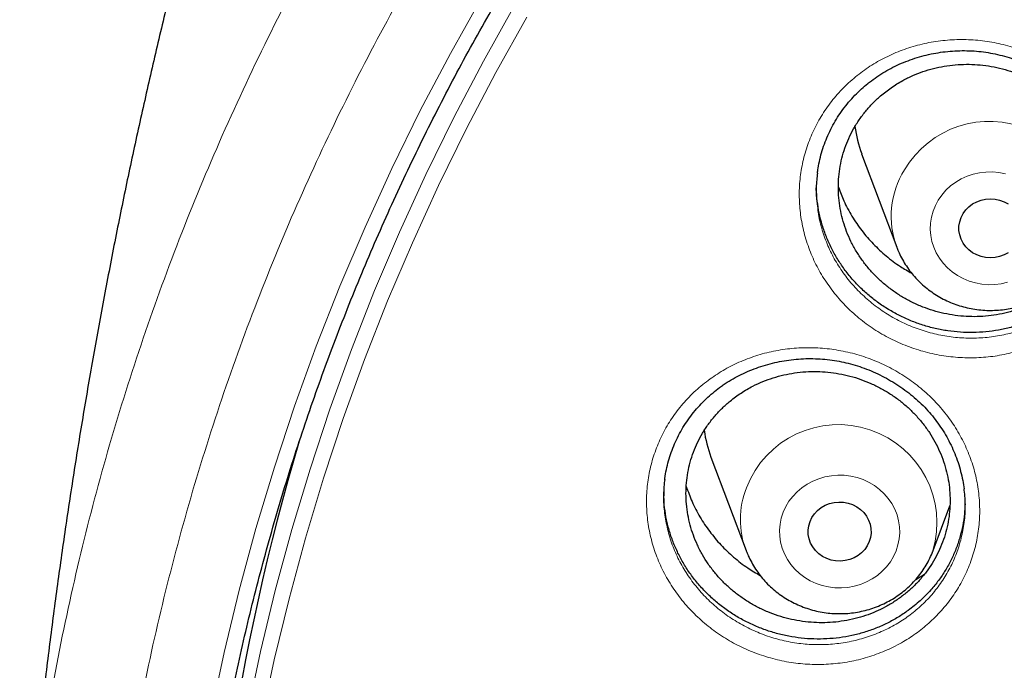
# Model space of a CAD drawing. Header units: millimetres. Extents: x 8 to 778, y 12 to 1829.
# Tile 265 of 334: x 340 to 352, y 1681 to 1689. Entities that reach past the tile are written whole.
import ezdxf

# ---------------------------------------------------------------- set-up
doc = ezdxf.new("R2010")
doc.units = ezdxf.units.MM

msp = doc.modelspace()

# ---------------------------------------------------------------- linework, layer by layer
at = {"color": 7, "linetype": 'Continuous', "lineweight": 30}
for p, q in [((350.285, 1687.28), (350.732, 1686.092)), ((348.37, 1683.426), (348.817, 1682.238)), ((351.193, 1682.238), (351.406, 1682.805)), ((350.973, 1681.872), (351.082, 1681.936))]:
    msp.add_line(p, q, dxfattribs=at)
at = {"color": 8, "linetype": 'Continuous', "lineweight": 0, "flags": 128}
for points in [[(341.51, 1676.13), (341.567, 1676.938), (341.646, 1677.745), (341.747, 1678.549), (341.871, 1679.351), (342.017, 1680.149), (342.186, 1680.943), (342.376, 1681.733), (342.589, 1682.518), (342.823, 1683.297), (343.079, 1684.071), (343.356, 1684.837), (343.655, 1685.597), (343.975, 1686.349), (344.316, 1687.093), (344.677, 1687.829), (345.059, 1688.555), (345.461, 1689.272)], [(342.139, 1678.007), (342.215, 1678.594), (342.337, 1679.384), (342.481, 1680.171), (342.647, 1680.954), (342.835, 1681.732), (343.045, 1682.506), (343.276, 1683.274), (343.528, 1684.036), (343.801, 1684.792), (344.096, 1685.541), (344.411, 1686.283), (344.747, 1687.016), (345.103, 1687.741), (345.479, 1688.457), (345.876, 1689.163)], [(346.032, 1689.015), (345.639, 1688.312), (345.264, 1687.6), (344.91, 1686.879), (344.576, 1686.15), (344.262, 1685.412), (343.97, 1684.668), (343.698, 1683.916), (343.447, 1683.158), (343.217, 1682.394), (343.009, 1681.624), (342.822, 1680.85), (342.657, 1680.071), (342.514, 1679.289), (342.392, 1678.503), (342.293, 1677.715), (342.215, 1676.924), (342.16, 1676.132)], [(351.259, 1686.691), (351.304, 1686.756), (351.357, 1686.816), (351.416, 1686.871), (351.481, 1686.919), (351.551, 1686.96), (351.625, 1686.994), (351.703, 1687.02), (351.783, 1687.038), (351.865, 1687.048), (351.948, 1687.049), (352.03, 1687.042), (352.112, 1687.027)], [(352.138, 1685.647), (352.058, 1685.628), (351.976, 1685.619), (351.893, 1685.617), (351.811, 1685.624), (351.73, 1685.64), (351.651, 1685.663), (351.575, 1685.694), (351.503, 1685.733), (351.437, 1685.779), (351.376, 1685.831), (351.321, 1685.889), (351.273, 1685.953), (351.233, 1686.021), (351.201, 1686.092), (351.178, 1686.167), (351.163, 1686.243), (351.157, 1686.32), (351.16, 1686.398), (351.172, 1686.475), (351.193, 1686.55), (351.222, 1686.622), (351.259, 1686.691)], [(349.288, 1682.725), (349.32, 1682.796), (349.361, 1682.864), (349.409, 1682.927), (349.464, 1682.985), (349.525, 1683.037), (349.592, 1683.082), (349.664, 1683.121), (349.74, 1683.151), (349.819, 1683.174), (349.9, 1683.189), (349.982, 1683.196), (350.065, 1683.194), (350.147, 1683.184), (350.227, 1683.165), (350.305, 1683.139), (350.379, 1683.104), (350.449, 1683.063), (350.513, 1683.014), (350.572, 1682.96), (350.624, 1682.899), (350.669, 1682.834), (350.706, 1682.765), (350.735, 1682.692), (350.755, 1682.617), (350.766, 1682.54), (350.769, 1682.462), (350.762, 1682.385), (350.747, 1682.309), (350.723, 1682.235), (350.69, 1682.163), (350.65, 1682.096), (350.602, 1682.032), (350.547, 1681.975), (350.485, 1681.923), (350.418, 1681.877), (350.347, 1681.839), (350.271, 1681.808), (350.192, 1681.785), (350.111, 1681.77), (350.028, 1681.764), (349.946, 1681.765), (349.864, 1681.776), (349.783, 1681.794), (349.706, 1681.821), (349.631, 1681.855), (349.562, 1681.896), (349.497, 1681.945), (349.438, 1682), (349.386, 1682.06), (349.342, 1682.125), (349.305, 1682.195), (349.276, 1682.267), (349.256, 1682.343), (349.244, 1682.419), (349.242, 1682.497), (349.248, 1682.574), (349.264, 1682.65), (349.288, 1682.725)]]:
    msp.add_lwpolyline(points, dxfattribs=at)
at = {"color": 7, "linetype": 'Continuous', "lineweight": 30, "flags": 128}
for points in [[(351.574, 1686.521), (351.608, 1686.567), (351.648, 1686.608), (351.695, 1686.643), (351.747, 1686.671), (351.803, 1686.692), (351.861, 1686.704), (351.921, 1686.709), (351.98, 1686.704), (352.038, 1686.692), (352.094, 1686.671), (352.146, 1686.643)], [(352.146, 1686.023), (352.094, 1685.995), (352.038, 1685.975), (351.98, 1685.962), (351.921, 1685.958), (351.861, 1685.962), (351.803, 1685.975), (351.747, 1685.995), (351.695, 1686.023), (351.648, 1686.058), (351.608, 1686.099), (351.574, 1686.146), (351.548, 1686.196), (351.531, 1686.25), (351.522, 1686.305), (351.522, 1686.361), (351.531, 1686.417), (351.548, 1686.47), (351.574, 1686.521)], [(349.629, 1682.608), (349.654, 1682.659), (349.686, 1682.706), (349.726, 1682.748), (349.772, 1682.784), (349.823, 1682.814), (349.878, 1682.835), (349.936, 1682.849), (349.995, 1682.855), (350.055, 1682.852), (350.114, 1682.841), (350.17, 1682.822), (350.222, 1682.795), (350.27, 1682.761), (350.312, 1682.721), (350.347, 1682.675), (350.374, 1682.625), (350.393, 1682.572), (350.403, 1682.517), (350.405, 1682.461), (350.397, 1682.405), (350.381, 1682.351), (350.356, 1682.3), (350.324, 1682.253), (350.284, 1682.211), (350.239, 1682.175), (350.188, 1682.146), (350.133, 1682.124), (350.075, 1682.11), (350.015, 1682.104), (349.955, 1682.107), (349.897, 1682.118), (349.841, 1682.138), (349.788, 1682.164), (349.741, 1682.198), (349.699, 1682.238), (349.664, 1682.284), (349.637, 1682.334), (349.618, 1682.387), (349.607, 1682.442), (349.606, 1682.498), (349.613, 1682.554), (349.629, 1682.608)]]:
    msp.add_lwpolyline(points, dxfattribs=at)
at = {"color": 7, "linetype": 'Continuous', "lineweight": 30}
for centre, radius, start, end in [((351.729, 1687.824), 1.542, 187.2864, 200.6438), ((349.814, 1683.97), 1.543, 187.5707, 200.6434), ((370.685, 1675.407), 28.747, 163.3791, 179.9801)]:
    msp.add_arc(centre, radius, start, end, dxfattribs=at)
at = {"color": 8, "linetype": 'Continuous', "lineweight": 0}
for centre, radius, start, end in [((351.907, 1686.441), 1.251, 343.7954, 149.4822), ((351.78, 1686.486), 1.119, 148.1492, 200.6681), ((349.99, 1682.587), 1.252, 343.6504, 158.9873), ((349.86, 1682.632), 1.115, 158.7315, 200.837)]:
    msp.add_arc(centre, radius, start, end, dxfattribs=at)
for points, knots in [([(339.595, 1677.245), (339.607, 1677.447), (339.651, 1678.128), (339.797, 1679.283), (340.029, 1680.708), (340.331, 1682.113), (340.694, 1683.497), (341.118, 1684.856), (341.604, 1686.197), (342.155, 1687.524), (342.77, 1688.836), (343.451, 1690.129), (344.191, 1691.393), (344.99, 1692.624), (345.841, 1693.815), (346.74, 1694.963), (347.687, 1696.066), (348.683, 1697.13), (349.733, 1698.159), (350.837, 1699.15), (351.993, 1700.1), (353.192, 1701.002), (354.433, 1701.853), (355.704, 1702.648), (357.004, 1703.385), (358.328, 1704.065), (359.682, 1704.69), (361.072, 1705.264), (362.496, 1705.783), (363.952, 1706.246), (365.428, 1706.648), (366.921, 1706.989), (368.42, 1707.266), (369.921, 1707.481), (371.422, 1707.633), (372.928, 1707.728), (373.934, 1707.74), (374.437, 1707.746)], [0, 0, 0, 0, 0.012293, 0.041589, 0.070885, 0.100182, 0.128955, 0.157728, 0.186502, 0.215275, 0.244571, 0.273868, 0.303164, 0.33246, 0.361757, 0.39053, 0.419303, 0.448077, 0.47685, 0.506146, 0.535443, 0.564739, 0.594035, 0.623332, 0.652105, 0.680878, 0.709652, 0.738425, 0.767721, 0.797018, 0.826314, 0.85561, 0.884907, 0.91368, 0.942453, 0.971227, 1, 1, 1, 1]), ([(374.437, 1706.324), (373.941, 1706.318), (372.947, 1706.306), (371.461, 1706.211), (369.98, 1706.058), (368.507, 1705.844), (367.055, 1705.57), (365.625, 1705.24), (364.221, 1704.854), (362.835, 1704.412), (361.463, 1703.911), (360.107, 1703.351), (358.771, 1702.732), (357.465, 1702.059), (356.193, 1701.332), (354.962, 1700.558), (353.776, 1699.74), (352.636, 1698.879), (351.536, 1697.973), (350.473, 1697.018), (349.449, 1696.014), (348.467, 1694.962), (347.535, 1693.871), (346.656, 1692.743), (345.835, 1691.586), (345.073, 1690.404), (344.37, 1689.2), (343.724, 1687.968), (343.131, 1686.703), (342.594, 1685.408), (342.116, 1684.084), (341.701, 1682.741), (341.348, 1681.383), (341.061, 1680.02), (340.84, 1678.654), (340.682, 1677.289), (340.587, 1675.919), (340.555, 1674.538), (340.588, 1673.149), (340.686, 1671.754), (340.85, 1670.364), (341.078, 1668.983), (341.369, 1667.62), (341.722, 1666.279), (342.133, 1664.961), (342.604, 1663.661), (343.138, 1662.374), (343.735, 1661.102), (344.394, 1659.848), (345.112, 1658.623), (345.887, 1657.429), (346.712, 1656.275), (347.584, 1655.162), (348.501, 1654.092), (349.467, 1653.061), (350.485, 1652.063), (351.556, 1651.102), (352.676, 1650.181), (353.839, 1649.307), (355.042, 1648.482), (356.275, 1647.711), (357.535, 1646.997), (358.819, 1646.337), (360.132, 1645.731), (361.479, 1645.175), (362.86, 1644.671), (364.271, 1644.223), (365.702, 1643.833), (367.15, 1643.502), (368.603, 1643.233), (370.059, 1643.025), (371.514, 1642.877), (372.974, 1642.788), (374.446, 1642.758), (375.927, 1642.789), (377.414, 1642.881), (378.895, 1643.034), (380.367, 1643.249), (381.82, 1643.522), (383.249, 1643.852), (384.654, 1644.238), (386.039, 1644.68), (387.411, 1645.181), (388.767, 1645.741), (390.103, 1646.36), (391.409, 1647.034), (392.682, 1647.76), (393.912, 1648.534), (395.098, 1649.353), (396.239, 1650.213), (397.338, 1651.119), (398.402, 1652.075), (399.426, 1653.079), (400.408, 1654.13), (401.339, 1655.221), (402.219, 1656.35), (403.04, 1657.506), (403.802, 1658.688), (404.504, 1659.893), (405.151, 1661.125), (405.743, 1662.389), (406.28, 1663.685), (406.758, 1665.009), (407.174, 1666.351), (407.526, 1667.709), (407.813, 1669.073), (408.035, 1670.438), (408.193, 1671.803), (408.287, 1673.174), (408.319, 1674.555), (408.286, 1675.944), (408.188, 1677.339), (408.025, 1678.728), (407.796, 1680.11), (407.505, 1681.472), (407.153, 1682.814), (406.742, 1684.131), (406.27, 1685.431), (405.737, 1686.719), (405.14, 1687.991), (404.48, 1689.244), (403.762, 1690.469), (402.988, 1691.663), (402.163, 1692.818), (401.29, 1693.93), (400.373, 1695), (399.407, 1696.032), (398.389, 1697.03), (397.319, 1697.99), (396.198, 1698.912), (395.035, 1699.786), (393.832, 1700.611), (392.599, 1701.381), (391.34, 1702.096), (390.056, 1702.755), (388.743, 1703.362), (387.395, 1703.918), (386.014, 1704.421), (384.603, 1704.87), (383.172, 1705.26), (381.724, 1705.59), (380.271, 1705.859), (378.816, 1706.068), (377.361, 1706.215), (375.9, 1706.307), (374.925, 1706.318), (374.437, 1706.324)], [0, 0, 0, 0, 0.007, 0.014, 0.021, 0.028, 0.035, 0.041875, 0.04875, 0.055625, 0.0625, 0.0695, 0.0765, 0.0835, 0.0905, 0.0975, 0.104375, 0.11125, 0.118125, 0.125, 0.132, 0.139, 0.146, 0.153, 0.16, 0.166875, 0.17375, 0.180625, 0.1875, 0.1945, 0.2015, 0.2085, 0.2155, 0.2225, 0.229375, 0.23625, 0.243125, 0.25, 0.257, 0.264, 0.271, 0.278, 0.285, 0.291875, 0.29875, 0.305625, 0.3125, 0.3195, 0.3265, 0.3335, 0.3405, 0.3475, 0.354375, 0.36125, 0.368125, 0.375, 0.382, 0.389, 0.396, 0.403, 0.41, 0.416875, 0.42375, 0.430625, 0.4375, 0.4445, 0.4515, 0.4585, 0.4655, 0.4725, 0.479375, 0.48625, 0.493125, 0.5, 0.507, 0.514, 0.521, 0.528, 0.535, 0.541875, 0.54875, 0.555625, 0.5625, 0.5695, 0.5765, 0.5835, 0.5905, 0.5975, 0.604375, 0.61125, 0.618125, 0.625, 0.632, 0.639, 0.646, 0.653, 0.66, 0.666875, 0.67375, 0.680625, 0.6875, 0.6945, 0.7015, 0.7085, 0.7155, 0.7225, 0.729375, 0.73625, 0.743125, 0.75, 0.757, 0.764, 0.771, 0.778, 0.785, 0.791875, 0.79875, 0.805625, 0.8125, 0.8195, 0.8265, 0.8335, 0.8405, 0.8475, 0.854375, 0.86125, 0.868125, 0.875, 0.882, 0.889, 0.896, 0.903, 0.91, 0.916875, 0.92375, 0.930625, 0.9375, 0.9445, 0.9515, 0.9585, 0.9655, 0.9725, 0.979375, 0.98625, 0.993125, 1, 1, 1, 1]), ([(350.229, 1688.276), (350.29, 1688.321), (350.412, 1688.412), (350.614, 1688.522), (350.828, 1688.612), (351.053, 1688.678), (351.286, 1688.72), (351.523, 1688.736), (351.762, 1688.727), (351.998, 1688.692), (352.229, 1688.632), (352.453, 1688.548), (352.667, 1688.441), (352.867, 1688.311), (353.051, 1688.162), (353.217, 1687.994), (353.362, 1687.81), (353.486, 1687.612), (353.585, 1687.402), (353.66, 1687.183), (353.709, 1686.959), (353.731, 1686.732), (353.726, 1686.504), (353.695, 1686.279), (353.637, 1686.06), (353.554, 1685.848), (353.445, 1685.648), (353.314, 1685.461), (353.166, 1685.294), (353.003, 1685.148), (352.825, 1685.019), (352.627, 1684.907), (352.41, 1684.814), (352.184, 1684.745), (351.951, 1684.702), (351.714, 1684.684), (351.476, 1684.691), (351.239, 1684.724), (351.006, 1684.783), (350.781, 1684.865), (350.567, 1684.971), (350.366, 1685.099), (350.181, 1685.247), (350.014, 1685.414), (349.867, 1685.598), (349.741, 1685.795), (349.641, 1686.004), (349.564, 1686.222), (349.514, 1686.446), (349.49, 1686.673), (349.493, 1686.901), (349.523, 1687.126), (349.579, 1687.346), (349.661, 1687.557), (349.767, 1687.759), (349.899, 1687.948), (350.051, 1688.124), (350.17, 1688.225), (350.229, 1688.276)], [0, 0, 0, 0, 0.0176209, 0.0352966, 0.0529181, 0.0707884, 0.088716, 0.1065867, 0.1244493, 0.142369, 0.1602326, 0.1781575, 0.1961399, 0.2140649, 0.2319485, 0.2498883, 0.2677709, 0.2857037, 0.303694, 0.3216265, 0.339498, 0.3574261, 0.375297, 0.3931794, 0.4111189, 0.429001, 0.4468417, 0.4647393, 0.48258, 0.4990991, 0.5156178, 0.5335678, 0.5515744, 0.569522, 0.5873898, 0.6053138, 0.6231808, 0.6411148, 0.6591062, 0.6770403, 0.6949356, 0.7128877, 0.7307829, 0.7487092, 0.7666927, 0.7846188, 0.8025191, 0.8204766, 0.8383767, 0.856258, 0.8741962, 0.8920767, 0.9099081, 0.9277952, 0.9456245, 0.9637303, 0.981895, 1, 1, 1, 1]), ([(349.725, 1686.612), (349.727, 1686.587), (349.735, 1686.493), (349.775, 1686.333), (349.843, 1686.135), (349.934, 1685.945), (350.048, 1685.766), (350.181, 1685.6), (350.332, 1685.448), (350.5, 1685.313), (350.681, 1685.197), (350.875, 1685.1), (351.078, 1685.025), (351.289, 1684.972), (351.503, 1684.941), (351.719, 1684.934), (351.934, 1684.95), (352.145, 1684.988), (352.349, 1685.05), (352.545, 1685.134), (352.724, 1685.235), (352.886, 1685.352), (353.033, 1685.484), (353.167, 1685.635), (353.286, 1685.804), (353.384, 1685.985), (353.459, 1686.176), (353.507, 1686.351), (353.52, 1686.462), (353.526, 1686.505)], [0, 0, 0, 0, 0.014227, 0.0528813, 0.0916595, 0.1303145, 0.1690254, 0.2078601, 0.2465714, 0.2852195, 0.3239904, 0.3626387, 0.4013653, 0.4402157, 0.4789422, 0.5175354, 0.5562517, 0.5948469, 0.6336043, 0.6724892, 0.7112521, 0.7469117, 0.7825721, 0.8210982, 0.8597474, 0.8982736, 0.9368868, 0.9756242, 1, 1, 1, 1]), ([(348.359, 1684.419), (348.421, 1684.461), (348.546, 1684.545), (348.751, 1684.645), (348.967, 1684.725), (349.194, 1684.781), (349.429, 1684.813), (349.667, 1684.819), (349.905, 1684.8), (350.14, 1684.756), (350.369, 1684.687), (350.59, 1684.594), (350.799, 1684.478), (350.993, 1684.342), (351.171, 1684.185), (351.329, 1684.012), (351.467, 1683.823), (351.582, 1683.621), (351.673, 1683.408), (351.739, 1683.188), (351.777, 1682.964), (351.79, 1682.737), (351.776, 1682.511), (351.734, 1682.289), (351.667, 1682.074), (351.575, 1681.867), (351.459, 1681.673), (351.32, 1681.493), (351.165, 1681.333), (350.996, 1681.195), (350.812, 1681.074), (350.609, 1680.971), (350.389, 1680.887), (350.16, 1680.828), (349.925, 1680.795), (349.687, 1680.787), (349.449, 1680.803), (349.213, 1680.846), (348.982, 1680.914), (348.761, 1681.005), (348.551, 1681.119), (348.356, 1681.255), (348.177, 1681.41), (348.017, 1681.583), (347.878, 1681.771), (347.761, 1681.972), (347.669, 1682.184), (347.602, 1682.403), (347.561, 1682.628), (347.547, 1682.855), (347.56, 1683.08), (347.599, 1683.303), (347.665, 1683.518), (347.755, 1683.725), (347.87, 1683.922), (348.01, 1684.105), (348.172, 1684.275), (348.297, 1684.371), (348.359, 1684.419)], [0, 0, 0, 0, 0.0174358, 0.0349248, 0.0523612, 0.0702446, 0.0881853, 0.1060691, 0.1239463, 0.1418806, 0.1597586, 0.1776924, 0.1956837, 0.2136175, 0.2315, 0.2494388, 0.2673203, 0.2852427, 0.3032224, 0.3211444, 0.3390007, 0.3569135, 0.3747692, 0.3926381, 0.4105641, 0.4284328, 0.4462683, 0.4641605, 0.481996, 0.4985084, 0.5150204, 0.5329866, 0.5510095, 0.5689734, 0.5868574, 0.6047978, 0.6226811, 0.6406296, 0.6586357, 0.6765843, 0.6944842, 0.712441, 0.7303408, 0.7482627, 0.7662419, 0.7841637, 0.8020512, 0.8199958, 0.837883, 0.8557484, 0.8736707, 0.8915354, 0.9093551, 0.9272304, 0.9450482, 0.9633453, 0.9817034, 1, 1, 1, 1]), ([(347.782, 1682.713), (347.793, 1682.645), (347.814, 1682.509), (347.876, 1682.31), (347.959, 1682.118), (348.065, 1681.936), (348.191, 1681.765), (348.335, 1681.608), (348.497, 1681.467), (348.674, 1681.344), (348.864, 1681.24), (349.064, 1681.156), (349.272, 1681.095), (349.486, 1681.055), (349.701, 1681.039), (349.917, 1681.046), (350.129, 1681.076), (350.337, 1681.129), (350.536, 1681.204), (350.72, 1681.297), (350.886, 1681.406), (351.039, 1681.531), (351.179, 1681.675), (351.305, 1681.838), (351.41, 1682.013), (351.493, 1682.2), (351.555, 1682.394), (351.576, 1682.528), (351.587, 1682.594)], [0, 0, 0, 0, 0.038573, 0.07735, 0.116003, 0.15473, 0.193582, 0.23231, 0.270994, 0.309801, 0.348486, 0.38727, 0.426179, 0.464963, 0.503619, 0.542398, 0.581055, 0.619875, 0.658822, 0.697648, 0.733318, 0.768989, 0.80753, 0.846194, 0.884735, 0.923346, 0.96208, 1, 1, 1, 1])]:
    msp.add_open_spline(points, degree=3, knots=knots, dxfattribs=at)
at = {"color": 7, "linetype": 'Continuous', "lineweight": 30}
for points, knots in [([(341.911, 1678.161), (341.924, 1678.258), (341.955, 1678.513), (342.015, 1678.925), (342.091, 1679.396), (342.174, 1679.865), (342.266, 1680.333), (342.365, 1680.8), (342.471, 1681.266), (342.585, 1681.729), (342.707, 1682.191), (342.837, 1682.652), (342.974, 1683.11), (343.119, 1683.566), (343.271, 1684.02), (343.431, 1684.472), (343.598, 1684.922), (343.773, 1685.368), (343.955, 1685.813), (344.144, 1686.254), (344.34, 1686.693), (344.544, 1687.129), (344.755, 1687.562), (344.973, 1687.992), (345.198, 1688.419), (345.431, 1688.842), (345.67, 1689.262), (345.916, 1689.678), (346.169, 1690.091), (346.428, 1690.5), (346.695, 1690.905), (346.968, 1691.306), (347.248, 1691.703), (347.534, 1692.096), (347.826, 1692.485), (348.125, 1692.87), (348.431, 1693.25), (348.742, 1693.626), (349.06, 1693.997), (349.384, 1694.363), (349.714, 1694.725), (350.05, 1695.082), (350.391, 1695.434), (350.739, 1695.781), (351.092, 1696.122), (351.451, 1696.459), (351.815, 1696.791), (352.185, 1697.117), (352.56, 1697.437), (352.94, 1697.752), (353.326, 1698.062), (353.716, 1698.366), (354.112, 1698.664), (354.512, 1698.957), (354.917, 1699.243), (355.327, 1699.524), (355.741, 1699.799), (356.16, 1700.068), (356.584, 1700.33), (357.011, 1700.586), (357.443, 1700.837), (357.879, 1701.08), (358.319, 1701.318), (358.762, 1701.549), (359.21, 1701.773), (359.661, 1701.991), (360.116, 1702.203), (360.574, 1702.408), (361.035, 1702.606), (361.5, 1702.797), (361.968, 1702.982), (362.438, 1703.16), (362.912, 1703.33), (363.388, 1703.494), (363.868, 1703.652), (364.349, 1703.802), (364.833, 1703.945), (365.319, 1704.081), (365.808, 1704.21), (366.299, 1704.332), (366.791, 1704.446), (367.285, 1704.554), (367.782, 1704.654), (368.279, 1704.747), (368.778, 1704.833), (369.279, 1704.912), (369.781, 1704.983), (370.284, 1705.047), (370.787, 1705.104), (371.292, 1705.153), (371.798, 1705.195), (372.304, 1705.23), (372.811, 1705.257), (373.318, 1705.277), (373.825, 1705.29), (374.332, 1705.295), (374.84, 1705.293), (375.347, 1705.283), (375.854, 1705.266), (376.361, 1705.242), (376.868, 1705.21), (377.373, 1705.171), (377.878, 1705.125), (378.383, 1705.071), (378.886, 1705.01), (379.388, 1704.942), (379.889, 1704.866), (380.389, 1704.784), (380.887, 1704.693), (381.384, 1704.596), (381.879, 1704.492), (382.373, 1704.38), (382.864, 1704.261), (383.353, 1704.135), (383.841, 1704.002), (384.325, 1703.862), (384.808, 1703.714), (385.288, 1703.56), (385.766, 1703.399), (386.241, 1703.231), (386.712, 1703.056), (387.181, 1702.874), (387.647, 1702.686), (388.11, 1702.49), (388.57, 1702.288), (389.026, 1702.08), (389.478, 1701.864), (389.927, 1701.642), (390.373, 1701.414), (390.814, 1701.179), (391.252, 1700.938), (391.685, 1700.691), (392.114, 1700.437), (392.539, 1700.177), (392.96, 1699.911), (393.377, 1699.639), (393.788, 1699.36), (394.195, 1699.076), (394.598, 1698.786), (394.995, 1698.49), (395.388, 1698.189), (395.775, 1697.881), (396.158, 1697.568), (396.535, 1697.25), (396.907, 1696.926), (397.273, 1696.597), (397.634, 1696.262), (397.99, 1695.923), (398.34, 1695.578), (398.684, 1695.228), (399.022, 1694.873), (399.354, 1694.514), (399.681, 1694.149), (400.001, 1693.78), (400.315, 1693.406), (400.623, 1693.028), (400.925, 1692.645), (401.22, 1692.258), (401.509, 1691.867), (401.791, 1691.471), (402.067, 1691.072), (402.336, 1690.668), (402.599, 1690.261), (402.855, 1689.85), (403.104, 1689.435), (403.346, 1689.016), (403.581, 1688.595), (403.809, 1688.169), (404.03, 1687.741), (404.244, 1687.309), (404.45, 1686.874), (404.65, 1686.437), (404.842, 1685.996), (405.027, 1685.553), (405.205, 1685.107), (405.375, 1684.659), (405.538, 1684.208), (405.693, 1683.755), (405.841, 1683.3), (405.981, 1682.842), (406.114, 1682.383), (406.239, 1681.921), (406.357, 1681.458), (406.467, 1680.994), (406.569, 1680.527), (406.663, 1680.06), (406.75, 1679.591), (406.829, 1679.12), (406.9, 1678.649), (406.955, 1678.243), (406.984, 1677.993), (406.994, 1677.901)], [0, 0, 0, 0, 0.003286, 0.008601, 0.013916, 0.019231, 0.024547, 0.029862, 0.035177, 0.040492, 0.045807, 0.051122, 0.056437, 0.061752, 0.067067, 0.072382, 0.077697, 0.083012, 0.088327, 0.093642, 0.098956, 0.104271, 0.109586, 0.1149, 0.120215, 0.125529, 0.130844, 0.136158, 0.141473, 0.146787, 0.152101, 0.157415, 0.16273, 0.168044, 0.173358, 0.178672, 0.183986, 0.1893, 0.194614, 0.199927, 0.205241, 0.210555, 0.215868, 0.221182, 0.226496, 0.231809, 0.237123, 0.242436, 0.247749, 0.253063, 0.258376, 0.263689, 0.269003, 0.274316, 0.279629, 0.284942, 0.290255, 0.295568, 0.300881, 0.306194, 0.311507, 0.31682, 0.322133, 0.327445, 0.332758, 0.338071, 0.343384, 0.348696, 0.354009, 0.359322, 0.364634, 0.369947, 0.37526, 0.380572, 0.385885, 0.391197, 0.39651, 0.401822, 0.407135, 0.412447, 0.417759, 0.423072, 0.428384, 0.433697, 0.439009, 0.444321, 0.449634, 0.454946, 0.460258, 0.465571, 0.470883, 0.476195, 0.481508, 0.48682, 0.492132, 0.497444, 0.502757, 0.508069, 0.513381, 0.518694, 0.524006, 0.529318, 0.53463, 0.539943, 0.545255, 0.550567, 0.55588, 0.561192, 0.566504, 0.571817, 0.577129, 0.582441, 0.587754, 0.593066, 0.598379, 0.603691, 0.609003, 0.614316, 0.619628, 0.624941, 0.630253, 0.635566, 0.640878, 0.646191, 0.651504, 0.656816, 0.662129, 0.667442, 0.672754, 0.678067, 0.68338, 0.688692, 0.694005, 0.699318, 0.704631, 0.709944, 0.715257, 0.72057, 0.725883, 0.731196, 0.736509, 0.741822, 0.747135, 0.752449, 0.757762, 0.763075, 0.768388, 0.773702, 0.779015, 0.784329, 0.789642, 0.794956, 0.80027, 0.805583, 0.810897, 0.816211, 0.821525, 0.826838, 0.832152, 0.837466, 0.84278, 0.848094, 0.853409, 0.858723, 0.864037, 0.869351, 0.874666, 0.87998, 0.885294, 0.890609, 0.895923, 0.901238, 0.906553, 0.911867, 0.917182, 0.922497, 0.927812, 0.933126, 0.938441, 0.943756, 0.949071, 0.954386, 0.959701, 0.965016, 0.970331, 0.975647, 0.980962, 0.986277, 0.991592, 0.996907, 1, 1, 1, 1]), ([(342.057, 1691.471), (341.994, 1691.241), (341.864, 1690.77), (341.678, 1690.057), (341.495, 1689.331), (341.321, 1688.601), (341.153, 1687.868), (340.992, 1687.132), (340.839, 1686.393), (340.694, 1685.651), (340.556, 1684.906), (340.425, 1684.159), (340.302, 1683.409), (340.186, 1682.657), (340.078, 1681.903), (339.978, 1681.147), (339.885, 1680.389), (339.8, 1679.629), (339.723, 1678.868), (339.654, 1678.105), (339.609, 1677.565), (339.589, 1677.278), (339.587, 1677.246)], [0, 0, 0, 0, 0.050103, 0.102194, 0.154333, 0.20652, 0.258751, 0.311024, 0.363338, 0.415689, 0.468076, 0.520496, 0.572947, 0.625428, 0.677935, 0.730467, 0.783022, 0.835597, 0.888191, 0.9408, 0.993423, 1, 1, 1, 1]), ([(350.363, 1688.174), (350.378, 1688.185), (350.423, 1688.221), (350.503, 1688.277), (350.603, 1688.338), (350.709, 1688.394), (350.818, 1688.443), (350.931, 1688.485), (351.048, 1688.521), (351.166, 1688.55), (351.287, 1688.571), (351.409, 1688.585), (351.531, 1688.592), (351.653, 1688.591), (351.774, 1688.583), (351.893, 1688.567), (352.012, 1688.543), (352.129, 1688.513), (352.246, 1688.475), (352.361, 1688.43), (352.474, 1688.378), (352.584, 1688.32), (352.689, 1688.255), (352.79, 1688.184), (352.886, 1688.109), (352.975, 1688.028), (353.058, 1687.943), (353.135, 1687.853), (353.206, 1687.759), (353.271, 1687.66), (353.33, 1687.557), (353.382, 1687.45), (353.428, 1687.34), (353.466, 1687.227), (353.496, 1687.112), (353.517, 1687.013), (353.524, 1686.951), (353.527, 1686.929)], [0, 0, 0, 0, 0.014419, 0.043277, 0.072273, 0.101468, 0.130839, 0.160351, 0.189961, 0.219615, 0.249244, 0.278787, 0.308191, 0.337412, 0.366407, 0.395121, 0.423808, 0.452844, 0.482179, 0.511753, 0.541491, 0.571311, 0.601114, 0.630797, 0.660283, 0.689507, 0.718419, 0.747064, 0.775872, 0.804999, 0.83437, 0.86394, 0.893654, 0.923453, 0.953274, 0.98304, 1, 1, 1, 1]), ([(350.525, 1688.015), (350.491, 1687.985), (350.425, 1687.924), (350.335, 1687.823), (350.253, 1687.714), (350.181, 1687.598), (350.121, 1687.477), (350.071, 1687.353), (350.032, 1687.223), (350.006, 1687.09), (349.991, 1686.956), (349.987, 1686.822), (349.996, 1686.686), (350.017, 1686.551), (350.05, 1686.419), (350.093, 1686.29), (350.148, 1686.164), (350.215, 1686.042), (350.291, 1685.927), (350.376, 1685.818), (350.472, 1685.715), (350.576, 1685.62), (350.687, 1685.534), (350.805, 1685.457), (350.93, 1685.389), (351.06, 1685.332), (351.194, 1685.285), (351.331, 1685.25), (351.472, 1685.225), (351.614, 1685.211), (351.755, 1685.209), (351.896, 1685.218), (352.036, 1685.239), (352.173, 1685.271), (352.306, 1685.314), (352.434, 1685.367), (352.558, 1685.431), (352.676, 1685.505), (352.785, 1685.588), (352.886, 1685.68), (352.98, 1685.78), (353.064, 1685.887), (353.138, 1686.001), (353.201, 1686.119), (353.254, 1686.244), (353.295, 1686.373), (353.325, 1686.505), (353.342, 1686.637), (353.349, 1686.773), (353.343, 1686.909), (353.325, 1687.043), (353.296, 1687.175), (353.254, 1687.306), (353.202, 1687.434), (353.139, 1687.556), (353.065, 1687.673), (352.981, 1687.784), (352.888, 1687.889), (352.786, 1687.985), (352.678, 1688.073), (352.56, 1688.153), (352.437, 1688.223), (352.309, 1688.283), (352.176, 1688.332), (352.039, 1688.371), (351.898, 1688.398), (351.757, 1688.415), (351.616, 1688.419), (351.474, 1688.413), (351.334, 1688.395), (351.196, 1688.366), (351.063, 1688.326), (350.932, 1688.275), (350.797, 1688.208), (350.658, 1688.123), (350.569, 1688.051), (350.525, 1688.015)], [0, 0, 0, 0, 0.013174, 0.02644, 0.039994, 0.053648, 0.066916, 0.080184, 0.093641, 0.107295, 0.120564, 0.133832, 0.14729, 0.160945, 0.174219, 0.187493, 0.200956, 0.214615, 0.227897, 0.241179, 0.25465, 0.268318, 0.281607, 0.294895, 0.308374, 0.322048, 0.335246, 0.348535, 0.362113, 0.375791, 0.38908, 0.402369, 0.415849, 0.429524, 0.442807, 0.45609, 0.469562, 0.483232, 0.496506, 0.509781, 0.523246, 0.536907, 0.550176, 0.563445, 0.576904, 0.590559, 0.603826, 0.617094, 0.630552, 0.644205, 0.657477, 0.670749, 0.68421, 0.697868, 0.711147, 0.724426, 0.737895, 0.75156, 0.764847, 0.778134, 0.79161, 0.805283, 0.81848, 0.831769, 0.845347, 0.859024, 0.872315, 0.885605, 0.899085, 0.912763, 0.926048, 0.939333, 0.952808, 0.966479, 0.983146, 1, 1, 1, 1]), ([(349.723, 1687.033), (349.726, 1687.055), (349.733, 1687.114), (349.753, 1687.21), (349.783, 1687.322), (349.821, 1687.431), (349.867, 1687.539), (349.919, 1687.644), (349.979, 1687.746), (350.046, 1687.843), (350.119, 1687.936), (350.198, 1688.024), (350.279, 1688.103), (350.336, 1688.151), (350.363, 1688.174)], [0, 0, 0, 0, 0.0487725, 0.1347017, 0.221377, 0.3086736, 0.3964386, 0.4844995, 0.5726735, 0.6607211, 0.74847, 0.8357775, 0.9225347, 1, 1, 1, 1]), ([(349.725, 1687.035), (349.721, 1687.006), (349.707, 1686.91), (349.706, 1686.767), (349.719, 1686.655), (349.725, 1686.612)], [0, 0, 0, 0, 0.207435, 0.693823, 1, 1, 1, 1]), ([(352.88, 1685.426), (352.839, 1685.395), (352.757, 1685.332), (352.623, 1685.251), (352.481, 1685.179), (352.333, 1685.119), (352.18, 1685.072), (352.024, 1685.038), (351.864, 1685.016), (351.702, 1685.007), (351.54, 1685.011), (351.38, 1685.028), (351.22, 1685.058), (351.063, 1685.101), (350.911, 1685.156), (350.764, 1685.223), (350.623, 1685.302), (350.488, 1685.391), (350.363, 1685.49), (350.246, 1685.599), (350.138, 1685.718), (350.04, 1685.845), (349.955, 1685.978), (349.882, 1686.117), (349.82, 1686.262), (349.772, 1686.411), (349.736, 1686.563), (349.716, 1686.716), (349.707, 1686.824), (349.71, 1686.88), (349.71, 1686.886)], [0, 0, 0, 0, 0.036201, 0.072655, 0.109895, 0.147405, 0.183836, 0.220528, 0.257617, 0.295243, 0.331634, 0.36835, 0.405329, 0.442912, 0.479267, 0.515942, 0.552877, 0.590414, 0.62674, 0.663319, 0.700697, 0.738348, 0.774769, 0.811445, 0.848517, 0.886129, 0.922534, 0.959262, 0.996251, 1, 1, 1, 1]), ([(349.99, 1686.855), (350.012, 1686.797), (350.059, 1686.671), (350.159, 1686.486), (350.284, 1686.302), (350.43, 1686.133), (350.595, 1685.98), (350.759, 1685.855), (350.873, 1685.79), (350.922, 1685.762)], [0, 0, 0, 0, 0.127862, 0.279713, 0.431472, 0.583715, 0.735473, 0.887134, 1, 1, 1, 1]), ([(350.734, 1686.091), (350.739, 1686.076), (350.756, 1686.03), (350.791, 1685.958), (350.839, 1685.874), (350.894, 1685.794), (350.956, 1685.718), (351.023, 1685.648), (351.096, 1685.582), (351.175, 1685.523), (351.257, 1685.469), (351.345, 1685.422), (351.435, 1685.382), (351.529, 1685.348), (351.626, 1685.322), (351.724, 1685.303), (351.824, 1685.292), (351.924, 1685.289), (352.024, 1685.293), (352.124, 1685.304), (352.223, 1685.324), (352.319, 1685.351), (352.414, 1685.385), (352.505, 1685.426), (352.592, 1685.474), (352.675, 1685.529), (352.754, 1685.59), (352.827, 1685.656), (352.894, 1685.728), (352.955, 1685.805), (353.01, 1685.886), (353.057, 1685.972), (353.089, 1686.039), (353.103, 1686.078), (353.106, 1686.087)], [0, 0, 0, 0, 0.016078, 0.048109, 0.080176, 0.112288, 0.14445, 0.176667, 0.208943, 0.241279, 0.273674, 0.306126, 0.338634, 0.371191, 0.403794, 0.436438, 0.469116, 0.501822, 0.53455, 0.567291, 0.600037, 0.63278, 0.665513, 0.698227, 0.730915, 0.763568, 0.79618, 0.828742, 0.86125, 0.893698, 0.926083, 0.958405, 0.990663, 1, 1, 1, 1]), ([(348.481, 1684.31), (348.496, 1684.322), (348.543, 1684.355), (348.625, 1684.408), (348.728, 1684.464), (348.836, 1684.515), (348.947, 1684.559), (349.062, 1684.597), (349.18, 1684.628), (349.3, 1684.651), (349.422, 1684.668), (349.544, 1684.677), (349.666, 1684.678), (349.788, 1684.672), (349.909, 1684.659), (350.028, 1684.639), (350.145, 1684.611), (350.261, 1684.576), (350.376, 1684.534), (350.49, 1684.484), (350.6, 1684.428), (350.707, 1684.366), (350.81, 1684.297), (350.908, 1684.223), (351, 1684.144), (351.087, 1684.06), (351.166, 1683.972), (351.239, 1683.88), (351.306, 1683.784), (351.367, 1683.683), (351.422, 1683.578), (351.47, 1683.47), (351.511, 1683.359), (351.544, 1683.245), (351.57, 1683.132), (351.581, 1683.057), (351.586, 1683.021)], [0, 0, 0, 0, 0.014708, 0.044126, 0.073683, 0.103442, 0.133379, 0.16346, 0.193639, 0.223865, 0.254067, 0.284182, 0.314157, 0.343945, 0.373505, 0.402773, 0.432005, 0.461593, 0.491486, 0.521623, 0.551927, 0.582314, 0.612683, 0.64293, 0.672976, 0.702754, 0.732216, 0.761403, 0.790748, 0.820423, 0.850349, 0.880481, 0.910763, 0.941135, 0.971532, 1, 1, 1, 1]), ([(348.615, 1684.138), (348.581, 1684.109), (348.513, 1684.051), (348.421, 1683.952), (348.336, 1683.845), (348.262, 1683.732), (348.199, 1683.613), (348.147, 1683.49), (348.105, 1683.362), (348.075, 1683.231), (348.057, 1683.098), (348.051, 1682.964), (348.057, 1682.829), (348.075, 1682.695), (348.104, 1682.562), (348.145, 1682.433), (348.197, 1682.306), (348.261, 1682.184), (348.334, 1682.067), (348.417, 1681.957), (348.51, 1681.852), (348.612, 1681.755), (348.722, 1681.667), (348.838, 1681.588), (348.961, 1681.518), (349.09, 1681.457), (349.223, 1681.408), (349.359, 1681.369), (349.499, 1681.341), (349.64, 1681.324), (349.781, 1681.319), (349.922, 1681.325), (350.063, 1681.342), (350.201, 1681.371), (350.335, 1681.41), (350.465, 1681.46), (350.59, 1681.521), (350.709, 1681.592), (350.82, 1681.672), (350.924, 1681.76), (351.02, 1681.858), (351.106, 1681.963), (351.182, 1682.074), (351.248, 1682.19), (351.304, 1682.313), (351.348, 1682.441), (351.381, 1682.571), (351.401, 1682.702), (351.411, 1682.837), (351.408, 1682.972), (351.393, 1683.106), (351.367, 1683.238), (351.328, 1683.369), (351.279, 1683.497), (351.218, 1683.62), (351.148, 1683.738), (351.066, 1683.851), (350.975, 1683.957), (350.876, 1684.056), (350.769, 1684.146), (350.654, 1684.228), (350.532, 1684.3), (350.404, 1684.363), (350.273, 1684.415), (350.137, 1684.457), (349.998, 1684.487), (349.857, 1684.507), (349.717, 1684.515), (349.574, 1684.512), (349.433, 1684.497), (349.295, 1684.471), (349.16, 1684.435), (349.029, 1684.387), (348.892, 1684.324), (348.751, 1684.243), (348.66, 1684.173), (348.615, 1684.138)], [0, 0, 0, 0, 0.013176, 0.026443, 0.039998, 0.053654, 0.066923, 0.080193, 0.093652, 0.107308, 0.120576, 0.133843, 0.147301, 0.160954, 0.174224, 0.187495, 0.200955, 0.21461, 0.227888, 0.241165, 0.254631, 0.268294, 0.281579, 0.294864, 0.308338, 0.322009, 0.3353, 0.34859, 0.36207, 0.375747, 0.388944, 0.402233, 0.415811, 0.429489, 0.442775, 0.456062, 0.469539, 0.483213, 0.496492, 0.509771, 0.523241, 0.536906, 0.550178, 0.56345, 0.576912, 0.59057, 0.603838, 0.617106, 0.630563, 0.644217, 0.657486, 0.670755, 0.684214, 0.697868, 0.711143, 0.724418, 0.737882, 0.751542, 0.764825, 0.778107, 0.791579, 0.805248, 0.818537, 0.831826, 0.845305, 0.85898, 0.872178, 0.885467, 0.899045, 0.912723, 0.926012, 0.9393, 0.952779, 0.966454, 0.983134, 1, 1, 1, 1]), ([(347.783, 1683.138), (347.784, 1683.144), (347.788, 1683.187), (347.804, 1683.267), (347.83, 1683.377), (347.865, 1683.487), (347.908, 1683.594), (347.957, 1683.699), (348.014, 1683.802), (348.078, 1683.9), (348.149, 1683.994), (348.226, 1684.084), (348.308, 1684.167), (348.393, 1684.243), (348.452, 1684.289), (348.481, 1684.31)], [0, 0, 0, 0, 0.012422, 0.093404, 0.175182, 0.257673, 0.340759, 0.424295, 0.508116, 0.592051, 0.67587, 0.759407, 0.842526, 0.92512, 1, 1, 1, 1]), ([(347.784, 1683.141), (347.783, 1683.135), (347.77, 1683.062), (347.769, 1682.918), (347.77, 1682.781), (347.782, 1682.713), (347.782, 1682.713)], [0, 0, 0, 0, 0.0436506, 0.5220981, 0.9990263, 1, 1, 1, 1]), ([(348.057, 1683.052), (348.08, 1682.988), (348.127, 1682.855), (348.227, 1682.663), (348.351, 1682.478), (348.494, 1682.307), (348.656, 1682.152), (348.824, 1682.021), (348.942, 1681.952), (348.996, 1681.921)], [0, 0, 0, 0, 0.138772, 0.286622, 0.434398, 0.582646, 0.730421, 0.878099, 1, 1, 1, 1]), ([(351.587, 1682.594), (351.587, 1682.595), (351.6, 1682.663), (351.601, 1682.801), (351.6, 1682.944), (351.587, 1683.018), (351.586, 1683.024)], [0, 0, 0, 0, 0.0085091, 0.4835105, 0.9600349, 1, 1, 1, 1]), ([(350.877, 1681.477), (350.835, 1681.448), (350.75, 1681.389), (350.612, 1681.314), (350.467, 1681.249), (350.316, 1681.196), (350.161, 1681.156), (350.003, 1681.128), (349.842, 1681.114), (349.68, 1681.112), (349.518, 1681.123), (349.358, 1681.147), (349.2, 1681.184), (349.045, 1681.233), (348.895, 1681.295), (348.751, 1681.367), (348.613, 1681.452), (348.483, 1681.547), (348.361, 1681.651), (348.25, 1681.764), (348.147, 1681.887), (348.055, 1682.017), (347.976, 1682.153), (347.909, 1682.294), (347.854, 1682.441), (347.812, 1682.591), (347.785, 1682.743), (347.77, 1682.875), (347.771, 1682.956), (347.771, 1682.986)], [0, 0, 0, 0, 0.036956, 0.074171, 0.112192, 0.150487, 0.18763, 0.22504, 0.262852, 0.301214, 0.338352, 0.375754, 0.413458, 0.451778, 0.488867, 0.526215, 0.563863, 0.602124, 0.639132, 0.676671, 0.714479, 0.752839, 0.789963, 0.827348, 0.865034, 0.903338, 0.940437, 0.977799, 1, 1, 1, 1]), ([(351.599, 1682.83), (351.597, 1682.788), (351.593, 1682.696), (351.571, 1682.554), (351.535, 1682.404), (351.486, 1682.259), (351.424, 1682.119), (351.35, 1681.985), (351.264, 1681.857), (351.158, 1681.727), (351.031, 1681.597), (350.929, 1681.517), (350.877, 1681.477)], [0, 0, 0, 0, 0.079091, 0.175469, 0.272619, 0.371369, 0.466941, 0.563182, 0.660192, 0.758795, 0.878735, 1, 1, 1, 1]), ([(348.819, 1682.235), (348.827, 1682.214), (348.847, 1682.162), (348.887, 1682.084), (348.937, 1682.001), (348.993, 1681.922), (349.056, 1681.847), (349.125, 1681.778), (349.199, 1681.714), (349.279, 1681.656), (349.363, 1681.604), (349.451, 1681.558), (349.542, 1681.519), (349.637, 1681.488), (349.734, 1681.463), (349.833, 1681.446), (349.933, 1681.437), (350.033, 1681.435), (350.133, 1681.441), (350.233, 1681.455), (350.331, 1681.476), (350.427, 1681.505), (350.521, 1681.541), (350.611, 1681.583), (350.697, 1681.633), (350.779, 1681.689), (350.856, 1681.752), (350.928, 1681.82), (350.994, 1681.893), (351.053, 1681.971), (351.106, 1682.053), (351.152, 1682.139), (351.18, 1682.2), (351.191, 1682.232), (351.192, 1682.234)], [0, 0, 0, 0, 0.023148, 0.055195, 0.087281, 0.119412, 0.151596, 0.183836, 0.216135, 0.248494, 0.280911, 0.313386, 0.345914, 0.378492, 0.411114, 0.443775, 0.476469, 0.50919, 0.54193, 0.574682, 0.607436, 0.640186, 0.672924, 0.705641, 0.73833, 0.770983, 0.803591, 0.83615, 0.868652, 0.901094, 0.933473, 0.965787, 0.998039, 1, 1, 1, 1])]:
    msp.add_open_spline(points, degree=3, knots=knots, dxfattribs=at)

doc.saveas('drawing.dxf')
